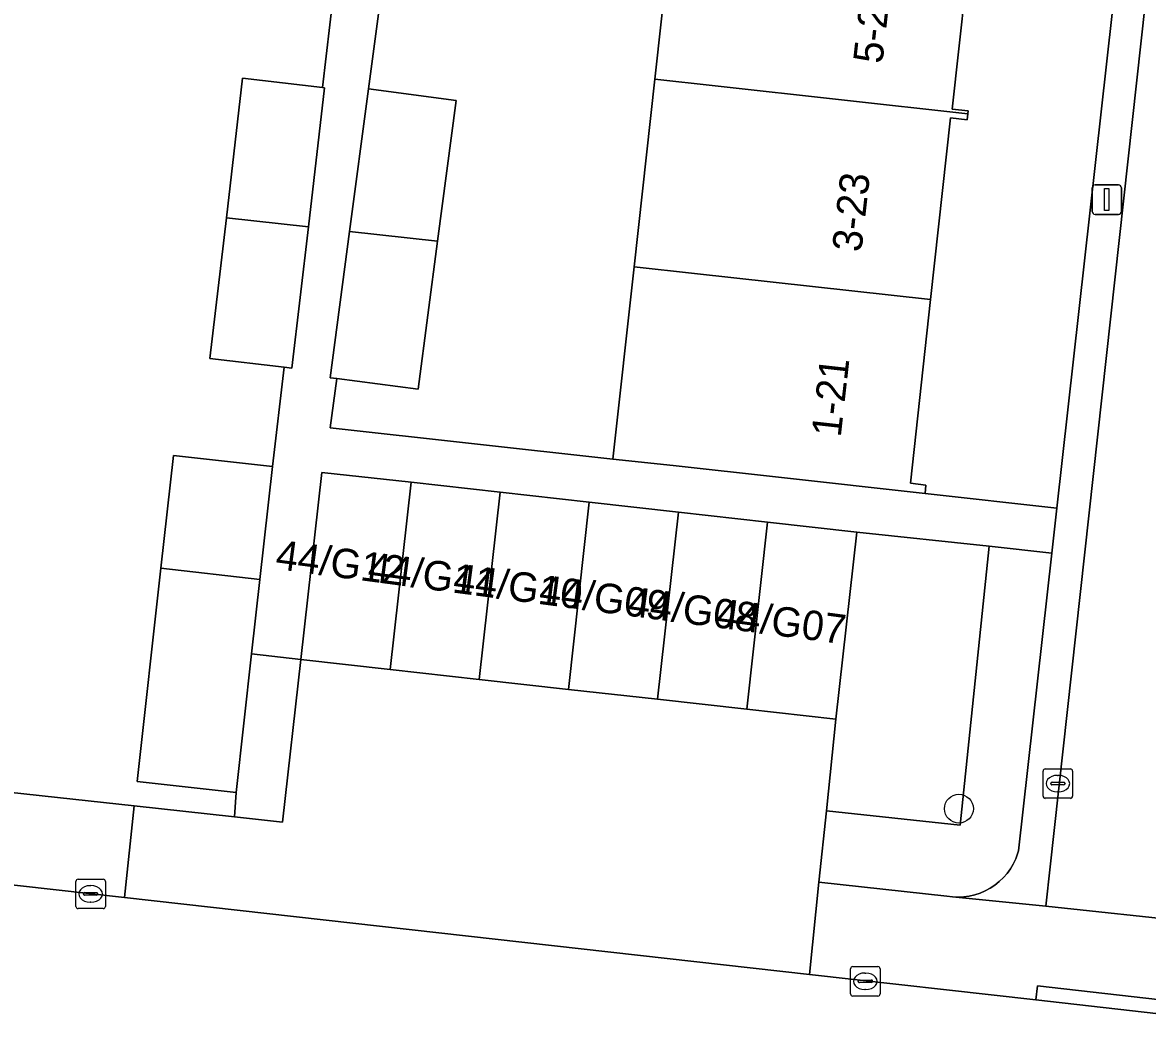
# Model space of a CAD drawing. Extents: x 161928 to 163071, y 386474 to 387428.
# Drawn here: x 162719.36 to 162757.53, y 387097.36 to 387131.37 of the extents above; entities that cross this region are included whole.
import ezdxf

# ---------------------------------------------------------------- set-up
doc = ezdxf.new("R2010")
doc.units = 0
for name, color, linetype in [('IMGEO_Boom', 7, 'Continuous'), ('IMGEO_Erf', 7, 'Continuous'), ('IMGEO_Groenvoorziening', 7, 'Continuous'), ('IMGEO_Kolk', 7, 'Continuous'), ('IMGEO_Lichtmast', 7, 'Continuous'), ('IMGEO_Pand', 7, 'Continuous'), ('IMGEO_Pand_nummerreeks', 7, 'Continuous'), ('IMGEO_Parkeervlak_open', 7, 'Continuous'), ('IMGEO_Rijbaan_lokaal_open', 7, 'Continuous'), ('IMGEO_Voetpad_open', 7, 'Continuous')]:
    doc.layers.add(name, color=color, linetype=linetype)

msp = doc.modelspace()

# ---------------------------------------------------------------- linework, layer by layer
at = {"layer": 'IMGEO_Boom'}
msp.add_circle((162751.128, 387104.685), 0.489, dxfattribs=at)
at = {"layer": 'IMGEO_Erf'}
for points in [[(162751.588, 387134.685), (162750.9, 387128.428), (162751.439, 387128.369), (162751.427, 387128.263), (162751.406, 387128.069), (162750.845, 387128.131), (162750.166, 387121.964), (162749.48, 387115.728), (162750.009, 387115.67), (162749.978, 387115.388), (162754.451, 387114.888), (162761.597, 387178.818)], [(162731.479, 387132), (162731.097, 387129.113), (162734.074, 387128.719), (162733.442, 387123.945), (162732.777, 387118.919), (162730.022, 387119.284), (162729.8, 387117.606), (162739.388, 387116.553), (162740.107, 387123.08), (162740.807, 387129.442), (162741.507, 387135.804)], [(162704.628, 387106.791), (162723.145, 387104.777), (162726.551, 387104.406), (162726.602, 387105.235), (162723.246, 387105.611), (162724.055, 387112.845), (162724.484, 387116.677), (162727.84, 387116.301), (162728.232, 387119.67), (162725.719, 387119.963), (162726.274, 387124.742), (162726.824, 387129.475), (162729.534, 387129.16), (162729.906, 387132.362)]]:
    msp.add_lwpolyline(points, dxfattribs=at)
at = {"layer": 'IMGEO_Groenvoorziening'}
for points in [[(162752.155, 387113.591), (162747.664, 387114.075), (162746.955, 387107.724), (162746.63, 387104.612), (162751.172, 387104.127)], [(162754.28, 387113.362), (162752.155, 387113.591), (162751.172, 387104.127), (162746.63, 387104.612), (162746.377, 387102.188), (162750.719, 387101.719), (162750.908, 387101.694), (162751.099, 387101.686), (162751.289, 387101.695), (162751.478, 387101.721), (162751.664, 387101.764), (162751.845, 387101.823), (162752.021, 387101.898), (162752.189, 387101.989), (162752.348, 387102.094), (162752.497, 387102.213), (162752.635, 387102.345), (162752.76, 387102.489), (162752.872, 387102.643), (162752.97, 387102.807), (162753.053, 387102.978), (162753.12, 387103.157), (162753.151, 387103.259)]]:
    msp.add_lwpolyline(points, close=True, dxfattribs=at)
at = {"layer": 'IMGEO_Kolk'}
for p, q in [((162753.984, 387105.111), (162753.984, 387105.963)), ((162754.059, 387106.037), (162754.911, 387106.037)), ((162754.472, 387105.817), (162754.497, 387105.817)), ((162754.985, 387105.963), (162754.985, 387105.111)), ((162754.243, 387105.531), (162754.243, 387105.543)), ((162754.681, 387105.494), (162754.283, 387105.494)), ((162754.286, 387105.58), (162754.684, 387105.58)), ((162754.727, 387105.543), (162754.727, 387105.531)), ((162754.911, 387105.037), (162754.059, 387105.037)), ((162754.495, 387105.257), (162754.47, 387105.257)), ((162721.168, 387101.367), (162721.168, 387102.219)), ((162721.243, 387102.293), (162722.095, 387102.293)), ((162721.656, 387102.073), (162721.681, 387102.073)), ((162722.169, 387102.219), (162722.169, 387101.367)), ((162721.427, 387101.787), (162721.427, 387101.799)), ((162721.865, 387101.75), (162721.467, 387101.75)), ((162721.47, 387101.836), (162721.868, 387101.836)), ((162721.911, 387101.799), (162721.911, 387101.787)), ((162722.095, 387101.293), (162721.243, 387101.293)), ((162721.679, 387101.513), (162721.654, 387101.513)), ((162747.527, 387099.327), (162748.379, 387099.327)), ((162747.452, 387098.401), (162747.452, 387099.253)), ((162747.94, 387099.107), (162747.965, 387099.107)), ((162748.453, 387099.253), (162748.453, 387098.401)), ((162747.711, 387098.821), (162747.711, 387098.833)), ((162748.149, 387098.784), (162747.751, 387098.784)), ((162747.754, 387098.87), (162748.152, 387098.87)), ((162747.963, 387098.547), (162747.938, 387098.547)), ((162748.195, 387098.833), (162748.195, 387098.821)), ((162748.379, 387098.327), (162747.527, 387098.327))]:
    msp.add_line(p, q, dxfattribs=at)
for points in [[(162753.984, 387105.111), (162753.984, 387105.963)], [(162754.059, 387106.037), (162754.911, 387106.037)], [(162754.985, 387105.963), (162754.985, 387105.111)], [(162754.911, 387105.037), (162754.059, 387105.037)], [(162721.168, 387101.367), (162721.168, 387102.219)], [(162721.243, 387102.293), (162722.095, 387102.293)], [(162722.169, 387102.219), (162722.169, 387101.367)], [(162722.095, 387101.293), (162721.243, 387101.293)], [(162747.527, 387099.327), (162748.379, 387099.327)], [(162747.452, 387098.401), (162747.452, 387099.253)], [(162748.453, 387099.253), (162748.453, 387098.401)], [(162748.379, 387098.327), (162747.527, 387098.327)]]:
    msp.add_lwpolyline(points, dxfattribs=at)
for centre, radius, start, end in [((162754.061, 387105.961), 0.0765, 91.552, 178.448), ((162754.061, 387105.961), 0.0765, 91.552, 178.448), ((162754.909, 387105.961), 0.0765, 1.552, 88.448), ((162754.909, 387105.961), 0.0765, 1.552, 88.448), ((162754.283, 387105.54), 0.0403, 85.8775, 175.7526), ((162754.28, 387105.53), 0.0366, 178.938, 274.7102), ((162754.684, 387105.537), 0.043, 264.8664, 352.4533), ((162754.688, 387105.542), 0.0386, 1.7309, 96.639), ((162754.061, 387105.113), 0.0765, 181.552, 268.448), ((162754.061, 387105.113), 0.0765, 181.552, 268.448), ((162754.909, 387105.113), 0.0765, 271.552, 358.448), ((162754.909, 387105.113), 0.0765, 271.552, 358.448), ((162721.245, 387102.217), 0.0765, 91.552, 178.448), ((162721.245, 387102.217), 0.0765, 91.552, 178.448), ((162722.093, 387102.217), 0.0765, 1.552, 88.448), ((162722.093, 387102.217), 0.0765, 1.552, 88.448), ((162721.467, 387101.796), 0.0403, 85.8775, 175.7526), ((162721.464, 387101.786), 0.0366, 178.938, 274.7102), ((162721.868, 387101.793), 0.043, 264.8664, 352.4533), ((162721.872, 387101.798), 0.0386, 1.7309, 96.639), ((162721.245, 387101.369), 0.0765, 181.552, 268.448), ((162721.245, 387101.369), 0.0765, 181.552, 268.448), ((162722.093, 387101.369), 0.0765, 271.552, 358.448), ((162722.093, 387101.369), 0.0765, 271.552, 358.448), ((162747.529, 387099.251), 0.0765, 91.552, 178.448), ((162747.529, 387099.251), 0.0765, 91.552, 178.448), ((162748.377, 387099.251), 0.0765, 1.552, 88.448), ((162748.377, 387099.251), 0.0765, 1.552, 88.448), ((162747.751, 387098.83), 0.0403, 85.8775, 175.7526), ((162747.748, 387098.82), 0.0366, 178.938, 274.7102), ((162748.152, 387098.827), 0.043, 264.8664, 352.4533), ((162748.156, 387098.832), 0.0386, 1.7309, 96.639), ((162747.529, 387098.403), 0.0765, 181.552, 268.448), ((162747.529, 387098.403), 0.0765, 181.552, 268.448), ((162748.377, 387098.403), 0.0765, 271.552, 358.448), ((162748.377, 387098.403), 0.0765, 271.552, 358.448)]:
    msp.add_arc(centre, radius, start, end, dxfattribs=at)
for centre, major_axis, ratio, start_param, end_param in [((162754.471, 387105.537), (-0.387, 0.002), 0.722429, 4.712389, 7.853982), ((162754.496, 387105.537), (-0.39, 0.002), 0.717154, 1.570796, 4.712389), ((162721.655, 387101.793), (-0.387, 0.002), 0.722429, 4.712389, 7.853982), ((162721.68, 387101.793), (-0.39, 0.002), 0.717154, 1.570796, 4.712389), ((162747.939, 387098.827), (-0.387, 0.002), 0.722429, 4.712389, 7.853982), ((162747.964, 387098.827), (-0.39, 0.002), 0.717154, 1.570796, 4.712389)]:
    msp.add_ellipse(centre, major_axis=major_axis, ratio=ratio, start_param=start_param, end_param=end_param, dxfattribs=at)
at = {"layer": 'IMGEO_Lichtmast'}
for p, q in [((162755.648, 387124.957), (162755.648, 387125.757)), ((162755.648, 387125.757), (162755.648, 387124.957)), ((162755.748, 387125.857), (162756.538, 387125.857)), ((162756.538, 387125.857), (162755.748, 387125.857)), ((162756.638, 387125.757), (162756.638, 387124.957)), ((162756.638, 387124.957), (162756.638, 387125.757)), ((162756.538, 387124.857), (162755.748, 387124.857)), ((162755.748, 387124.857), (162756.538, 387124.857))]:
    msp.add_line(p, q, dxfattribs=at)
msp.add_lwpolyline([(162756.068, 387125.732), (162756.218, 387125.732), (162756.218, 387124.982), (162756.068, 387124.982), (162756.068, 387125.732)], dxfattribs=at)
for centre, start, end in [((162755.748, 387125.757), 90, 180), ((162755.748, 387125.757), 90, 180), ((162756.538, 387125.757), 0, 90), ((162756.538, 387125.757), 360, 90), ((162755.748, 387124.957), 180, 270), ((162755.748, 387124.957), 180, 270), ((162756.538, 387124.957), 270, 0), ((162756.538, 387124.957), 270, 0)]:
    msp.add_arc(centre, 0.1, start, end, dxfattribs=at)
at = {"layer": 'IMGEO_Pand'}
for points in [[(162742.854, 387129.215), (162751.427, 387128.263), (162751.439, 387128.369), (162750.9, 387128.428), (162751.588, 387134.685), (162743.554, 387135.577), (162741.507, 387135.804), (162740.807, 387129.442)], [(162729.606, 387129.152), (162729.534, 387129.16), (162726.824, 387129.475), (162726.274, 387124.742), (162729.058, 387124.433)], [(162740.807, 387129.442), (162740.107, 387123.08), (162742.154, 387122.853), (162750.166, 387121.964), (162750.845, 387128.131), (162751.406, 387128.069), (162751.427, 387128.263), (162742.854, 387129.215)], [(162730.457, 387124.277), (162733.442, 387123.945), (162734.074, 387128.719), (162731.097, 387129.113)], [(162729.058, 387124.433), (162726.274, 387124.742), (162725.719, 387119.963), (162728.232, 387119.67), (162728.501, 387119.639)], [(162733.442, 387123.945), (162730.457, 387124.277), (162729.8, 387119.313), (162730.022, 387119.284), (162732.777, 387118.919)], [(162740.107, 387123.08), (162739.388, 387116.553), (162741.436, 387116.328), (162745.009, 387115.935), (162749.978, 387115.388), (162750.009, 387115.67), (162749.48, 387115.728), (162750.166, 387121.964), (162742.154, 387122.853)], [(162727.84, 387116.301), (162724.484, 387116.677), (162724.055, 387112.845), (162727.411, 387112.469)], [(162731.83, 387109.411), (162732.539, 387115.762), (162729.514, 387116.1), (162728.805, 387109.749)], [(162734.855, 387109.074), (162735.564, 387115.425), (162732.539, 387115.762), (162731.83, 387109.411)], [(162737.88, 387108.736), (162738.589, 387115.088), (162735.564, 387115.425), (162734.855, 387109.074)], [(162740.905, 387108.399), (162741.614, 387114.75), (162738.589, 387115.088), (162737.88, 387108.736)], [(162743.93, 387108.061), (162744.639, 387114.413), (162741.614, 387114.75), (162740.905, 387108.399)], [(162746.955, 387107.724), (162747.664, 387114.075), (162744.639, 387114.413), (162743.93, 387108.061)], [(162727.129, 387109.945), (162727.411, 387112.469), (162724.055, 387112.845), (162723.246, 387105.611), (162726.602, 387105.235)]]:
    msp.add_lwpolyline(points, close=True, dxfattribs=at)
at = {"layer": 'IMGEO_Parkeervlak_open'}
msp.add_lwpolyline([(162746.955, 387107.724), (162743.93, 387108.061), (162740.905, 387108.399), (162737.88, 387108.736), (162734.855, 387109.074), (162731.83, 387109.411), (162728.805, 387109.749), (162728.181, 387104.229), (162726.551, 387104.406), (162723.145, 387104.777), (162722.816, 387101.669), (162746.061, 387099.058), (162746.377, 387102.188), (162746.63, 387104.612)], close=True, dxfattribs=at)
at = {"layer": 'IMGEO_Rijbaan_lokaal_open'}
msp.add_lwpolyline([(162762.128, 387128.254), (162765.934, 387162.134), (162767.729, 387178.115), (162762.605, 387178.7), (162761.71, 387170.7), (162754.072, 387101.381), (162759.158, 387100.83)], close=True, dxfattribs=at)
for points in [[(162722.816, 387101.669), (162708.699, 387103.255), (162700.62, 387104.22)], [(162700.355, 387097.095), (162740.697, 387092.618), (162757.716, 387090.741), (162766.564, 387089.759), (162782.2, 387088.015), (162791, 387087.021), (162799.652, 387086.15), (162809.706, 387084.764), (162816.849, 387083.973), (162817.572, 387090.984), (162808.772, 387092.013), (162799.338, 387093.073), (162795.885, 387093.461), (162794.313, 387093.637), (162774.421, 387095.872), (162758.809, 387097.626), (162753.739, 387098.195), (162746.061, 387099.058), (162722.816, 387101.669)]]:
    msp.add_lwpolyline(points, dxfattribs=at)
at = {"layer": 'IMGEO_Voetpad_open'}
for points in [[(162761.71, 387170.7), (162762.605, 387178.7), (162761.597, 387178.818), (162754.451, 387114.888), (162754.28, 387113.362), (162753.151, 387103.259), (162753.12, 387103.157), (162753.053, 387102.978), (162752.97, 387102.807), (162752.872, 387102.643), (162752.76, 387102.489), (162752.635, 387102.345), (162752.497, 387102.213), (162752.348, 387102.094), (162752.189, 387101.989), (162752.021, 387101.898), (162751.845, 387101.823), (162751.664, 387101.764), (162751.478, 387101.721), (162751.289, 387101.695), (162751.099, 387101.686), (162750.908, 387101.694), (162754.072, 387101.381)], [(162728.805, 387109.749), (162727.129, 387109.945), (162726.602, 387105.235), (162726.551, 387104.406), (162728.181, 387104.229)], [(162758.809, 387097.626), (162758.857, 387098.098), (162753.788, 387098.67), (162753.739, 387098.195)]]:
    msp.add_lwpolyline(points, close=True, dxfattribs=at)
for points in [[(162729.906, 387132.362), (162729.534, 387129.16), (162729.606, 387129.152), (162729.058, 387124.433), (162728.501, 387119.639), (162728.232, 387119.67), (162727.84, 387116.301), (162727.411, 387112.469), (162727.129, 387109.945), (162728.805, 387109.749), (162729.514, 387116.1), (162732.539, 387115.762), (162735.564, 387115.425), (162738.589, 387115.088), (162741.614, 387114.75), (162744.639, 387114.413), (162747.664, 387114.075), (162752.155, 387113.591), (162754.28, 387113.362), (162754.451, 387114.888), (162749.978, 387115.388), (162745.009, 387115.935), (162741.436, 387116.328), (162739.388, 387116.553), (162729.8, 387117.606), (162730.022, 387119.284), (162729.8, 387119.313), (162730.457, 387124.277), (162731.097, 387129.113), (162731.479, 387132)], [(162700.62, 387104.22), (162708.699, 387103.255), (162722.816, 387101.669), (162723.145, 387104.777), (162704.628, 387106.791)], [(162759.158, 387100.83), (162754.072, 387101.381), (162750.908, 387101.694), (162750.719, 387101.719), (162746.377, 387102.188), (162746.061, 387099.058), (162753.739, 387098.195), (162753.788, 387098.67), (162758.857, 387098.098)]]:
    msp.add_lwpolyline(points, dxfattribs=at)

# ---------------------------------------------------------------- texts
at = {"layer": 'IMGEO_Pand_nummerreeks'}
for s, rotation, p in [('5-25', 83.6429, (162748.528, 387129.945)), ('3-23', 83.6429, (162747.816, 387123.551)), ('1-21', 83.6429, (162747.117, 387117.271)), ('44/G12', 352.4437, (162727.911, 387112.824)), ('44/G11', 352.4437, (162731.036, 387112.409)), ('44/G10', 352.4437, (162733.938, 387112.024)), ('44/G09', 352.4437, (162736.851, 387111.638)), ('44/G08', 352.4437, (162739.866, 387111.238)), ('44/G07', 352.4437, (162742.871, 387110.839))]:
    msp.add_text(s, height=1, rotation=rotation, dxfattribs=at).set_placement(p)

doc.saveas('drawing.dxf')
